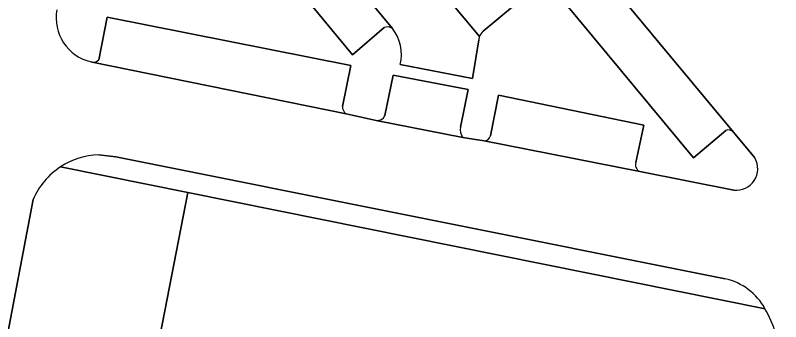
# Model space of a CAD drawing. Extents: x 158793 to 159888, y 384317 to 385256.
# Drawn here: x 159467.5 to 159542.7, y 384849.1 to 384879.2 of the extents above; entities that cross this region are included whole.
import ezdxf

# ---------------------------------------------------------------- set-up
doc = ezdxf.new("R2010")
doc.units = 0
for name, color, linetype in [('IMGEO_Groenvoorziening', 7, 'Continuous'), ('IMGEO_Parkeervlak_open', 7, 'Continuous'), ('IMGEO_Rijbaan_lokaal_open', 7, 'Continuous'), ('IMGEO_Voetpad_open', 7, 'Continuous')]:
    doc.layers.add(name, color=color, linetype=linetype)

msp = doc.modelspace()

# ---------------------------------------------------------------- linework, layer by layer
at = {"layer": 'IMGEO_Groenvoorziening'}
for points in [[(159537.296, 384867.905), (159534.118, 384865.201), (159482.891, 384926.901), (159486.01, 384929.57)], [(159480.435, 384916.179), (159484.136, 384919.156), (159516.54, 384880.217), (159513.462, 384877.655)], [(159503.73, 384877.999), (159500.599, 384875.33), (159477.328, 384903.511), (159480.518, 384906.05)], [(159475.691, 384874.844), (159476.486, 384879.019), (159500.433, 384874.298), (159499.614, 384870.265)], [(159513.017, 384876.801), (159512.389, 384872.993), (159505.296, 384874.369)], [(159474.932, 384874.642), (159475.031, 384874.622)], [(159503.801, 384869.364), (159504.62, 384873.325), (159511.985, 384871.914), (159511.226, 384868.225)], [(159514.18, 384867.371), (159514.962, 384871.368), (159529.231, 384868.439), (159528.448, 384864.762)], [(159499.982, 384869.53), (159502.947, 384868.889)], [(159540.155, 384865.201), (159538.044, 384867.739)], [(159511.463, 384867.217), (159513.539, 384866.873)], [(159528.828, 384863.86), (159538.079, 384862.046)], [(159541.144, 384850.401), (159484.425, 384861.811), (159478.962, 384833.688)]]:
    msp.add_lwpolyline(points, dxfattribs=at)
for centre, radius, start, end in [((159475.919, 384878.968), 4.437, 169.79286, 257.15165), ((159504.057, 384877.286), 0.785, 53.43006, 114.64948), ((159501.409, 384875.381), 4.016, 345.39812, 39.12875), ((159514.263, 384876.694), 1.251, 129.83036, 159.17836), ((159514.283, 384876.69), 1.27, 159.32518, 175.00768), ((159475.138, 384875.396), 0.781, 262.11576, 315.06637), ((159500.549, 384870.273), 0.935, 180.51374, 232.67871), ((159503.022, 384869.759), 0.873, 265.0532, 333.11296), ((159512.325, 384867.952), 1.133, 166.03653, 220.4255), ((159537.551, 384867.285), 0.67, 42.63097, 112.34386), ((159513.487, 384867.601), 0.73, 274.08308, 341.60498), ((159529.165, 384864.533), 0.752, 162.26567, 243.42436), ((159538.312, 384864.153), 2.12, 263.68367, 29.62624), ((159530.975, 384844.508), 11.753, 4.85704, 30.09329)]:
    msp.add_arc(centre, radius, start, end, dxfattribs=at)
at = {"layer": 'IMGEO_Parkeervlak_open'}
for points in [[(159538.044, 384867.739), (159486.212, 384929.985)], [(159486.01, 384929.57), (159482.891, 384926.901), (159534.118, 384865.201), (159537.296, 384867.905)], [(159513.462, 384877.655), (159516.54, 384880.217), (159484.136, 384919.156), (159480.435, 384916.179)], [(159480.435, 384916.179), (159513.094, 384877.139)], [(159504.525, 384877.916), (159480.578, 384906.726)], [(159480.518, 384906.05), (159477.328, 384903.511), (159500.599, 384875.33), (159503.73, 384877.999)], [(159476.486, 384879.019), (159475.691, 384874.844)], [(159499.614, 384870.265), (159500.433, 384874.298), (159476.486, 384879.019)], [(159475.031, 384874.622), (159499.982, 384869.53)], [(159511.226, 384868.225), (159511.985, 384871.914), (159504.62, 384873.325), (159503.801, 384869.364)], [(159528.448, 384864.762), (159529.231, 384868.439), (159514.962, 384871.368), (159514.18, 384867.371)], [(159502.947, 384868.889), (159511.463, 384867.217)], [(159513.539, 384866.873), (159528.828, 384863.86)], [(159484.425, 384861.811), (159471.914, 384864.328)], [(159469.22, 384861.123), (159465.23, 384840.29), (159475.708, 384838.291), (159475.126, 384835.215), (159477.69, 384834.719), (159477.54, 384833.969), (159478.962, 384833.688), (159484.425, 384861.811)]]:
    msp.add_lwpolyline(points, dxfattribs=at)
for centre, radius, start, end in [((159504.057, 384877.286), 0.785, 53.43006, 114.64948), ((159514.263, 384876.694), 1.251, 129.83036, 159.17836), ((159475.138, 384875.396), 0.781, 262.11576, 315.06637), ((159500.549, 384870.273), 0.935, 180.51374, 232.67871), ((159503.022, 384869.759), 0.873, 265.0532, 333.11296), ((159512.325, 384867.952), 1.133, 166.03653, 220.4255), ((159537.551, 384867.285), 0.67, 42.63097, 112.34386), ((159513.487, 384867.601), 0.73, 274.08308, 341.60498), ((159529.165, 384864.533), 0.752, 162.26567, 243.42436), ((159475.924, 384858.223), 7.304, 123.29668, 156.60508)]:
    msp.add_arc(centre, radius, start, end, dxfattribs=at)
at = {"layer": 'IMGEO_Rijbaan_lokaal_open'}
for points in [[(159486.212, 384929.985), (159538.044, 384867.739), (159540.155, 384865.201)], [(159513.094, 384877.139), (159480.435, 384916.179)], [(159479.19, 384908.256), (159480.578, 384906.726), (159504.525, 384877.916)], [(159505.296, 384874.369), (159512.389, 384872.993), (159513.017, 384876.801)], [(159538.079, 384862.046), (159528.828, 384863.86), (159513.539, 384866.873), (159511.463, 384867.217), (159502.947, 384868.889), (159499.982, 384869.53), (159475.031, 384874.622), (159474.932, 384874.642)], [(159475.672, 384865.512), (159477.356, 384865.322), (159537.23, 384853.343)], [(159462.862, 384862.309), (159462.702, 384861.501), (159458.017, 384837.846), (159464.41, 384836.58), (159464.549, 384837.32), (159464.95, 384837.239), (159464.799, 384836.5), (159474.7, 384834.539), (159474.839, 384835.27), (159475.126, 384835.215), (159475.708, 384838.291), (159465.23, 384840.29), (159469.22, 384861.123)]]:
    msp.add_lwpolyline(points, dxfattribs=at)
for centre, radius, start, end in [((159475.919, 384878.968), 4.437, 169.79286, 257.15165), ((159501.409, 384875.381), 4.016, 345.39812, 39.12875), ((159514.283, 384876.69), 1.27, 159.32518, 175.00768), ((159475.899, 384858.237), 7.279, 91.78446, 123.19077), ((159538.312, 384864.153), 2.12, 263.68367, 29.62624), ((159475.924, 384858.223), 7.304, 123.29668, 156.60508), ((159535.93, 384847.539), 5.947, 28.76065, 77.37785), ((159530.975, 384844.508), 11.753, 4.85704, 30.09329)]:
    msp.add_arc(centre, radius, start, end, dxfattribs=at)
at = {"layer": 'IMGEO_Voetpad_open'}
for points in [[(159537.23, 384853.343), (159477.356, 384865.322), (159475.672, 384865.512)], [(159471.914, 384864.328), (159484.425, 384861.811), (159541.144, 384850.401)]]:
    msp.add_lwpolyline(points, dxfattribs=at)
for centre, radius, start, end in [((159475.899, 384858.237), 7.279, 91.78446, 123.19077), ((159535.93, 384847.539), 5.947, 28.76065, 77.37785)]:
    msp.add_arc(centre, radius, start, end, dxfattribs=at)

doc.saveas('drawing.dxf')
